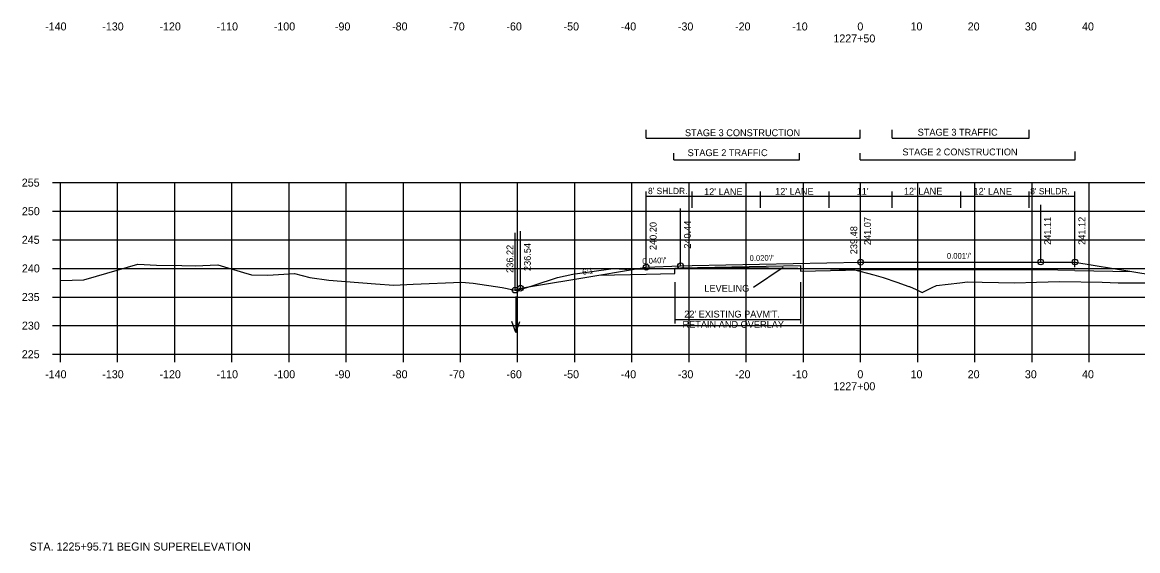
# Model space of a CAD drawing. Extents: x 1342547 to 1344156, y -1532351 to -1517216.
# Drawn here: x 1342556.2 to 1342751.3, y -1530658.8 to -1530566.4 of the extents above; entities that cross this region are included whole.
import ezdxf

# ---------------------------------------------------------------- set-up
doc = ezdxf.new("R2010")
doc.units = 0
for name, color, linetype in [('R_Alt Surface', 7, 'Continuous'), ('R_Axis', 7, 'Continuous'), ('R_Axis Annot', 7, 'Continuous'), ('R_Border Notes', 7, 'Continuous'), ('R_Draft', 7, 'Continuous'), ('R_Exist Surface', 7, 'Continuous'), ('R_Fin Surface', 7, 'Continuous'), ('R_Grid', 7, 'Continuous'), ('R_No Plot', 7, 'Continuous'), ('R_Water', 7, 'Continuous'), ('R_Xsect Elev', 7, 'Continuous'), ('R_Xsect Slope', 7, 'Continuous')]:
    doc.layers.add(name, color=color, linetype=linetype)

msp = doc.modelspace()

# ---------------------------------------------------------------- linework, layer by layer
at = {"layer": 'R_Alt Surface'}
for points in [[(1342657.09, -1530610.62), (1342665.37, -1530610.46)], [(1342665.37, -1530610.46), (1342670.37, -1530610.36)], [(1342670.37, -1530610.36), (1342670.37, -1530609.38), (1342671.37, -1530609.34), (1342692.37, -1530608.92)], [(1342692.37, -1530608.92), (1342692.37, -1530609.92), (1342702.87, -1530609.71)], [(1342740.37, -1530609.79), (1342734.37, -1530609.67), (1342702.87, -1530609.71)], [(1342740.37, -1530609.79), (1342750.32, -1530609.99)]]:
    msp.add_lwpolyline(points, dxfattribs=at)
at = {"layer": 'R_Axis'}
for p, q in [((1342561.47, -1530594.45), (1342562.87, -1530594.45)), ((1342562.87, -1530624.45), (1342562.87, -1530594.45)), ((1342561.47, -1530599.45), (1342562.87, -1530599.45)), ((1342561.47, -1530604.45), (1342562.87, -1530604.45)), ((1342561.47, -1530609.45), (1342562.87, -1530609.45)), ((1342561.47, -1530614.45), (1342562.87, -1530614.45)), ((1342561.47, -1530619.45), (1342562.87, -1530619.45)), ((1342561.47, -1530624.45), (1342562.87, -1530624.45)), ((1342562.87, -1530624.45), (1342842.87, -1530624.45)), ((1342562.87, -1530625.85), (1342562.87, -1530624.45)), ((1342572.87, -1530625.85), (1342572.87, -1530624.45)), ((1342582.87, -1530625.85), (1342582.87, -1530624.45)), ((1342592.87, -1530625.85), (1342592.87, -1530624.45)), ((1342602.87, -1530625.85), (1342602.87, -1530624.45)), ((1342612.87, -1530625.85), (1342612.87, -1530624.45)), ((1342622.87, -1530625.85), (1342622.87, -1530624.45)), ((1342632.87, -1530625.85), (1342632.87, -1530624.45)), ((1342642.87, -1530625.85), (1342642.87, -1530624.45)), ((1342652.87, -1530625.85), (1342652.87, -1530624.45)), ((1342662.87, -1530625.85), (1342662.87, -1530624.45)), ((1342672.87, -1530625.85), (1342672.87, -1530624.45)), ((1342682.87, -1530625.85), (1342682.87, -1530624.45)), ((1342692.87, -1530625.85), (1342692.87, -1530624.45)), ((1342702.87, -1530625.85), (1342702.87, -1530624.45)), ((1342712.87, -1530625.85), (1342712.87, -1530624.45)), ((1342722.87, -1530625.85), (1342722.87, -1530624.45)), ((1342732.87, -1530625.85), (1342732.87, -1530624.45)), ((1342742.87, -1530625.85), (1342742.87, -1530624.45))]:
    msp.add_line(p, q, dxfattribs=at)
at = {"layer": 'R_Draft'}
for p, q in [((1342665.37, -1530586.66), (1342665.37, -1530585.22)), ((1342665.37, -1530586.66), (1342702.78, -1530586.66)), ((1342702.78, -1530586.66), (1342702.78, -1530585.22)), ((1342708.37, -1530586.66), (1342708.37, -1530585.22)), ((1342708.37, -1530586.66), (1342732.37, -1530586.66)), ((1342732.37, -1530586.66), (1342732.37, -1530585.22)), ((1342740.38, -1530590.45), (1342740.38, -1530589.02)), ((1342670.2, -1530590.45), (1342670.2, -1530589.31)), ((1342670.2, -1530590.45), (1342692.2, -1530590.45)), ((1342692.2, -1530590.45), (1342692.2, -1530589.31)), ((1342702.78, -1530590.45), (1342702.78, -1530589.31)), ((1342702.78, -1530590.45), (1342740.38, -1530590.45)), ((1342670.37, -1530611.87), (1342670.37, -1530619.07)), ((1342692.37, -1530611.87), (1342692.37, -1530619.07)), ((1342670.37, -1530618.4), (1342692.37, -1530618.4))]:
    msp.add_line(p, q, dxfattribs=at)
at = {"layer": 'R_Exist Surface'}
msp.add_lwpolyline([(1342562.87, -1530611.57), (1342566.96, -1530611.44), (1342569.19, -1530610.78), (1342576.42, -1530608.7), (1342579.71, -1530608.9), (1342584.1, -1530608.91), (1342586.45, -1530608.97), (1342590.39, -1530608.85), (1342594.91, -1530610.14), (1342596.3, -1530610.57), (1342599.17, -1530610.6), (1342603.81, -1530610.35), (1342606.53, -1530611.05), (1342609.83, -1530611.5), (1342618, -1530612.14), (1342621.19, -1530612.35), (1342624.59, -1530612.23), (1342633.04, -1530611.85), (1342635.08, -1530612.05), (1342640.14, -1530612.76), (1342642.14, -1530613.17), (1342642.66, -1530613.28), (1342643.2, -1530613.14), (1342644.49, -1530612.78), (1342645.73, -1530612.37), (1342649.85, -1530611.03), (1342652.52, -1530610.48), (1342659.57, -1530609.48), (1342661.62, -1530609.59), (1342662.04, -1530609.6), (1342665.87, -1530609.54), (1342670.38, -1530609.46), (1342675.77, -1530609.36), (1342681.25, -1530609.26), (1342686.77, -1530609.34), (1342691.9, -1530609.41), (1342696.01, -1530609.49), (1342699.1, -1530609.56), (1342699.98, -1530609.57), (1342701.64, -1530609.64), (1342705.17, -1530610.58), (1342706.82, -1530611.02), (1342709.2, -1530611.85), (1342711.31, -1530612.62), (1342711.43, -1530612.63), (1342712.57, -1530613.14), (1342713.63, -1530613.65), (1342715.4, -1530612.8), (1342716.12, -1530612.46), (1342720.22, -1530611.94), (1342721.56, -1530611.8), (1342724.16, -1530611.84), (1342729.86, -1530611.96), (1342733.64, -1530611.86), (1342737.71, -1530611.73), (1342745.15, -1530611.87), (1342747.95, -1530611.95), (1342757.99, -1530611.97)], dxfattribs=at)
at = {"layer": 'R_Fin Surface'}
msp.add_lwpolyline([(1342642.41, -1530613.23), (1342643.37, -1530612.91), (1342657.09, -1530610.62), (1342665.37, -1530609.24), (1342671.37, -1530609), (1342673.37, -1530608.96), (1342702.87, -1530608.37), (1342732.37, -1530608.34), (1342734.37, -1530608.33), (1342740.37, -1530608.33), (1342750.32, -1530609.99), (1342762.37, -1530611.99), (1342765.91, -1530613.18), (1342769.74, -1530611.9)], dxfattribs=at)
at = {"layer": 'R_Grid'}
for p, q in [((1342562.87, -1530594.45), (1342842.87, -1530594.45)), ((1342562.87, -1530624.45), (1342562.87, -1530594.45)), ((1342572.87, -1530624.45), (1342572.87, -1530594.45)), ((1342582.87, -1530624.45), (1342582.87, -1530594.45)), ((1342592.87, -1530624.45), (1342592.87, -1530594.45)), ((1342602.87, -1530624.45), (1342602.87, -1530594.45)), ((1342612.87, -1530624.45), (1342612.87, -1530594.45)), ((1342622.87, -1530624.45), (1342622.87, -1530594.45)), ((1342632.87, -1530624.45), (1342632.87, -1530594.45)), ((1342642.87, -1530624.45), (1342642.87, -1530594.45)), ((1342652.87, -1530624.45), (1342652.87, -1530594.45)), ((1342662.87, -1530624.45), (1342662.87, -1530594.45)), ((1342672.87, -1530624.45), (1342672.87, -1530594.45)), ((1342682.87, -1530624.45), (1342682.87, -1530594.45)), ((1342692.87, -1530624.45), (1342692.87, -1530594.45)), ((1342702.87, -1530624.45), (1342702.87, -1530594.45)), ((1342712.87, -1530624.45), (1342712.87, -1530594.45)), ((1342722.87, -1530624.45), (1342722.87, -1530594.45)), ((1342732.87, -1530624.45), (1342732.87, -1530594.45)), ((1342742.87, -1530624.45), (1342742.87, -1530594.45)), ((1342562.87, -1530599.45), (1342842.87, -1530599.45)), ((1342562.87, -1530604.45), (1342842.87, -1530604.45)), ((1342562.87, -1530609.45), (1342842.87, -1530609.45)), ((1342562.87, -1530614.45), (1342842.87, -1530614.45)), ((1342562.87, -1530619.45), (1342842.87, -1530619.45)), ((1342562.87, -1530624.45), (1342842.87, -1530624.45))]:
    msp.add_line(p, q, dxfattribs=at)
at = {"layer": 'R_No Plot'}
for centre in [(1342671.37, -1530609), (1342702.87, -1530608.37), (1342734.37, -1530608.33), (1342740.37, -1530608.33), (1342665.37, -1530609.24), (1342643.37, -1530612.91), (1342642.41, -1530613.23), (1342642.41, -1530613.23)]:
    msp.add_circle(centre, 0.5, dxfattribs=at)
at = {"layer": 'R_Water'}
for p, q in [((1342642.56, -1530614.35), (1342642.56, -1530620.64)), ((1342642.56, -1530620.64), (1342641.86, -1530618.72)), ((1342642.56, -1530620.64), (1342643.26, -1530618.72))]:
    msp.add_line(p, q, dxfattribs=at)
at = {"layer": 'R_Xsect Elev'}
for p, q in [((1342665.37, -1530609.24), (1342665.37, -1530595.99)), ((1342740.37, -1530596.85), (1342665.37, -1530596.85)), ((1342673.37, -1530598.85), (1342673.37, -1530595.99)), ((1342685.37, -1530598.85), (1342685.37, -1530595.99)), ((1342697.37, -1530598.85), (1342697.37, -1530595.99)), ((1342708.37, -1530598.85), (1342708.37, -1530595.99)), ((1342720.37, -1530598.85), (1342720.37, -1530595.99)), ((1342732.37, -1530598.85), (1342732.37, -1530595.99)), ((1342740.37, -1530609.24), (1342740.37, -1530595.99)), ((1342702.87, -1530608.37), (1342702.87, -1530598.37)), ((1342734.37, -1530608.33), (1342734.37, -1530598.33)), ((1342740.37, -1530608.33), (1342740.37, -1530598.33)), ((1342740.37, -1530608.33), (1342740.37, -1530598.33)), ((1342665.37, -1530609.24), (1342665.37, -1530599.24)), ((1342665.37, -1530609.24), (1342665.37, -1530599.24)), ((1342671.37, -1530609), (1342671.37, -1530599)), ((1342702.87, -1530609.97), (1342702.87, -1530599.97)), ((1342642.41, -1530613.23), (1342642.41, -1530603.23)), ((1342643.37, -1530612.91), (1342643.37, -1530602.91)), ((1342689.33, -1530609.27), (1342684.13, -1530612.76))]:
    msp.add_line(p, q, dxfattribs=at)

# ---------------------------------------------------------------- texts
at = {"layer": 'R_Axis Annot'}
for s, p in [('-140', (1342560.2, -1530567.85)), ('-130', (1342570.2, -1530567.85)), ('-120', (1342580.2, -1530567.85)), ('-110', (1342590.2, -1530567.85)), ('-100', (1342600.2, -1530567.85)), ('-90', (1342610.9, -1530567.85)), ('-80', (1342620.9, -1530567.85)), ('-70', (1342630.9, -1530567.85)), ('-60', (1342640.9, -1530567.85)), ('-50', (1342650.9, -1530567.85)), ('-40', (1342660.9, -1530567.85)), ('-30', (1342670.9, -1530567.85)), ('-20', (1342680.9, -1530567.85)), ('-10', (1342690.9, -1530567.85)), ('0', (1342702.3, -1530567.85)), ('10', (1342711.6, -1530567.85)), ('20', (1342721.6, -1530567.85)), ('30', (1342731.6, -1530567.85)), ('40', (1342741.6, -1530567.85)), ('1227+50', (1342698.1, -1530569.95)), ('255', (1342556.12, -1530595.15)), ('250', (1342556.14, -1530600.15)), ('245', (1342556.12, -1530605.15)), ('240', (1342556.14, -1530610.15)), ('235', (1342556.12, -1530615.15)), ('230', (1342556.14, -1530620.15)), ('225', (1342556.12, -1530625.15)), ('-140', (1342560.2, -1530628.65)), ('-130', (1342570.2, -1530628.65)), ('-120', (1342580.2, -1530628.65)), ('-110', (1342590.2, -1530628.65)), ('-100', (1342600.2, -1530628.65)), ('-90', (1342610.9, -1530628.65)), ('-80', (1342620.9, -1530628.65)), ('-70', (1342630.9, -1530628.65)), ('-60', (1342640.9, -1530628.65)), ('-50', (1342650.9, -1530628.65)), ('-40', (1342660.9, -1530628.65)), ('-30', (1342670.9, -1530628.65)), ('-20', (1342680.9, -1530628.65)), ('-10', (1342690.9, -1530628.65)), ('0', (1342702.3, -1530628.65)), ('10', (1342711.6, -1530628.65)), ('20', (1342721.6, -1530628.65)), ('30', (1342731.6, -1530628.65)), ('40', (1342741.6, -1530628.65)), ('1227+00', (1342698.1, -1530630.75))]:
    msp.add_text(s, height=1.4, dxfattribs=at).set_placement(p)
at = {"layer": 'R_Border Notes'}
msp.add_text('STA. 1225+95.71 BEGIN SUPERELEVATION', height=1.41, dxfattribs=at).set_placement((1342557.48, -1530658.77))
at = {"layer": 'R_Draft'}
for s, p in [('STAGE 3 CONSTRUCTION', (1342672.14, -1530586.33)), ('STAGE 3 TRAFFIC', (1342712.85, -1530586.24)), ('STAGE 2 TRAFFIC', (1342672.6, -1530589.82)), ('STAGE 2 CONSTRUCTION', (1342710.18, -1530589.69)), ("22' EXISTING PAVM'T.", (1342672.01, -1530618.03)), ('RETAIN AND OVERLAY', (1342671.71, -1530619.83))]:
    msp.add_text(s, height=1.2, dxfattribs=at).set_placement(p)
at = {"layer": 'R_Xsect Elev'}
for s, height, p in [("8' SHLDR.", 1.1, (1342665.67, -1530596.46)), ("12' LANE", 1.2, (1342675.48, -1530596.64)), ("12' LANE", 1.2, (1342687.91, -1530596.58)), ("11'", 1.2, (1342702.18, -1530596.58)), ("12' LANE", 1.2, (1342710.44, -1530596.55)), ("12' LANE", 1.2, (1342722.61, -1530596.57)), ("8' SHLDR.", 1.1, (1342732.54, -1530596.5)), ('LEVELING', 1.2, (1342675.53, -1530613.52))]:
    msp.add_text(s, height=height, dxfattribs=at).set_placement(p)
for s, p in [('241.07', (1342704.67, -1530605.37)), ('241.11', (1342736.17, -1530605.33)), ('241.12', (1342742.17, -1530605.33)), ('240.20', (1342667.17, -1530606.24)), ('240.44', (1342673.17, -1530606)), ('239.48', (1342702.27, -1530606.97)), ('236.22', (1342642.12, -1530610.23)), ('236.54', (1342645.17, -1530609.91))]:
    msp.add_text(s, height=1.2, rotation=90, dxfattribs=at).set_placement(p)
at = {"layer": 'R_Xsect Slope'}
for s, rotation, p in [("0.040'/'", 2.2906, (1342664.69, -1530608.67)), ("0.020'/'", 1.1458, (1342683.45, -1530608.16)), ("0.001'/'", 0.0713, (1342717.96, -1530607.75)), ('6:1', 9.4623, (1342654.28, -1530610.58))]:
    msp.add_text(s, height=1, rotation=rotation, dxfattribs=at).set_placement(p)

doc.saveas('drawing.dxf')
